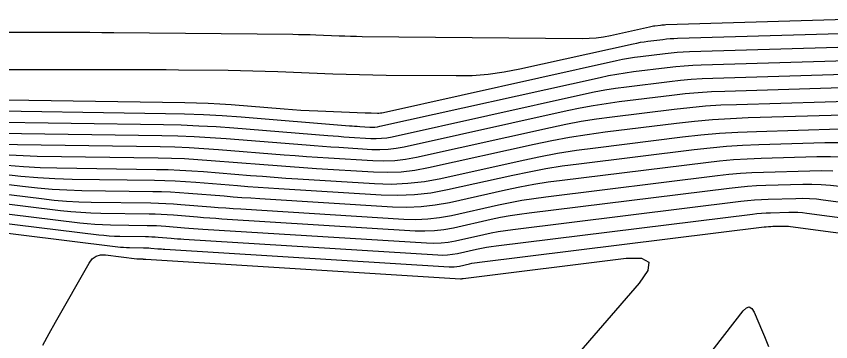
# Model space of a CAD drawing. Extents: x 1768942 to 1774819, y 723037 to 732099.
# Drawn here: x 1770678.8 to 1770732.7, y 731439.3 to 731460.8 of the extents above; entities that cross this region are included whole.
import ezdxf

# ---------------------------------------------------------------- set-up
doc = ezdxf.new("R2010")
doc.units = 0
doc.layers.add('R_Contours', color=7, linetype='Continuous')

msp = doc.modelspace()

# ---------------------------------------------------------------- linework, layer by layer
at = {"layer": 'R_Contours'}
for points in [[(1770741.188, 731460.824), (1770721.796, 731460.25), (1770721.705, 731460.246), (1770721.614, 731460.24), (1770721.523, 731460.232), (1770721.432, 731460.222), (1770721.071, 731460.177), (1770720.98, 731460.165), (1770720.89, 731460.151), (1770720.801, 731460.134), (1770720.712, 731460.115), (1770718.124, 731459.54), (1770717.662, 731459.451), (1770717.197, 731459.388), (1770716.729, 731459.353), (1770716.258, 731459.344), (1770701.717, 731459.476), (1770701.335, 731459.481), (1770700.952, 731459.489), (1770700.57, 731459.5), (1770700.188, 731459.513), (1770698.659, 731459.575), (1770698.277, 731459.589), (1770697.895, 731459.6), (1770697.513, 731459.608), (1770697.13, 731459.613), (1770685.287, 731459.733), (1770684.499, 731459.741), (1770683.711, 731459.746), (1770682.923, 731459.749), (1770682.135, 731459.75), (1770678.983, 731459.752), (1770678.195, 731459.758)], [(1770676.511, 731457.312), (1770686.304, 731457.307), (1770687.123, 731457.305), (1770687.941, 731457.302), (1770688.76, 731457.297), (1770689.579, 731457.289), (1770692.854, 731457.256), (1770693.673, 731457.245), (1770694.491, 731457.227), (1770695.31, 731457.203), (1770696.128, 731457.174), (1770699.771, 731457.028), (1770700.651, 731456.996), (1770701.532, 731456.971), (1770702.412, 731456.952), (1770703.292, 731456.941), (1770707.929, 731456.899), (1770708.992, 731456.919), (1770710.049, 731457), (1770711.099, 731457.141), (1770712.143, 731457.343), (1770719.622, 731459.006), (1770719.865, 731459.057), (1770720.108, 731459.102), (1770720.353, 731459.141), (1770720.599, 731459.174), (1770721.585, 731459.296), (1770721.832, 731459.323), (1770722.079, 731459.345), (1770722.326, 731459.361), (1770722.574, 731459.371), (1770740.201, 731459.894)], [(1770673.75, 731455.369), (1770689.988, 731455.127), (1770690.757, 731455.11), (1770691.526, 731455.079), (1770692.294, 731455.036), (1770693.062, 731454.981), (1770696.556, 731454.699), (1770697.111, 731454.657), (1770697.666, 731454.621), (1770698.221, 731454.59), (1770698.776, 731454.565), (1770701.908, 731454.44), (1770702.009, 731454.436), (1770702.11, 731454.433), (1770702.212, 731454.431), (1770702.313, 731454.43), (1770702.718, 731454.426), (1770702.819, 731454.428), (1770702.92, 731454.435), (1770703.019, 731454.449), (1770703.119, 731454.468), (1770718.532, 731457.896), (1770718.928, 731457.979), (1770719.326, 731458.053), (1770719.726, 731458.117), (1770720.128, 731458.171), (1770721.738, 731458.37), (1770722.14, 731458.415), (1770722.544, 731458.45), (1770722.948, 731458.476), (1770723.353, 731458.493), (1770739.214, 731458.963)], [(1770675.045, 731454.607), (1770688.709, 731454.404), (1770689.963, 731454.375), (1770691.215, 731454.326), (1770692.467, 731454.256), (1770693.718, 731454.165), (1770700.882, 731453.587), (1770701.05, 731453.574), (1770701.218, 731453.562), (1770701.386, 731453.55), (1770701.554, 731453.54), (1770702.226, 731453.498), (1770702.394, 731453.493), (1770702.56, 731453.5), (1770702.726, 731453.519), (1770702.891, 731453.55), (1770717.441, 731456.786), (1770717.992, 731456.901), (1770718.544, 731457.004), (1770719.099, 731457.092), (1770719.657, 731457.168), (1770721.89, 731457.443), (1770722.449, 731457.506), (1770723.009, 731457.555), (1770723.57, 731457.591), (1770724.132, 731457.615), (1770738.227, 731458.032)], [(1770676.34, 731453.846), (1770688.589, 731453.663), (1770689.748, 731453.637), (1770690.906, 731453.591), (1770692.063, 731453.526), (1770693.219, 731453.443), (1770699.443, 731452.941), (1770699.798, 731452.913), (1770700.153, 731452.887), (1770700.509, 731452.862), (1770700.865, 731452.839), (1770702.288, 731452.751), (1770702.643, 731452.741), (1770702.996, 731452.756), (1770703.346, 731452.796), (1770703.695, 731452.861), (1770716.351, 731455.676), (1770717.055, 731455.824), (1770717.762, 731455.955), (1770718.472, 731456.068), (1770719.185, 731456.165), (1770722.043, 731456.517), (1770722.758, 731456.597), (1770723.474, 731456.66), (1770724.191, 731456.706), (1770724.91, 731456.736), (1770737.24, 731457.102)], [(1770736.253, 731456.171), (1770725.689, 731455.858), (1770724.813, 731455.822), (1770723.939, 731455.765), (1770723.066, 731455.688), (1770722.195, 731455.591), (1770718.714, 731455.162), (1770717.845, 731455.044), (1770716.98, 731454.905), (1770716.119, 731454.746), (1770715.261, 731454.566), (1770704.5, 731452.173), (1770703.967, 731452.074), (1770703.431, 731452.012), (1770702.892, 731451.989), (1770702.349, 731452.004), (1770700.175, 731452.139), (1770699.632, 731452.174), (1770699.089, 731452.212), (1770698.546, 731452.252), (1770698.003, 731452.294), (1770692.72, 731452.72), (1770691.659, 731452.797), (1770690.596, 731452.856), (1770689.533, 731452.898), (1770688.469, 731452.923), (1770677.635, 731453.084)], [(1770735.266, 731455.24), (1770726.468, 731454.979), (1770725.435, 731454.937), (1770724.404, 731454.87), (1770723.375, 731454.779), (1770722.348, 731454.665), (1770718.243, 731454.159), (1770717.218, 731454.02), (1770716.198, 731453.856), (1770715.183, 731453.669), (1770714.171, 731453.456), (1770705.304, 731451.484), (1770704.587, 731451.351), (1770703.866, 731451.268), (1770703.14, 731451.237), (1770702.411, 731451.257), (1770699.486, 731451.439), (1770698.755, 731451.486), (1770698.024, 731451.537), (1770697.293, 731451.59), (1770696.563, 731451.648), (1770692.222, 731451.998), (1770691.255, 731452.068), (1770690.287, 731452.122), (1770689.318, 731452.16), (1770688.348, 731452.182), (1770678.93, 731452.322), (1770678.18, 731452.344)], [(1770734.279, 731454.309), (1770727.246, 731454.101), (1770726.057, 731454.052), (1770724.869, 731453.975), (1770723.684, 731453.871), (1770722.5, 731453.739), (1770717.771, 731453.155), (1770716.591, 731452.995), (1770715.416, 731452.807), (1770714.246, 731452.591), (1770713.081, 731452.347), (1770706.108, 731450.796), (1770705.207, 731450.628), (1770704.301, 731450.525), (1770703.389, 731450.485), (1770702.473, 731450.51), (1770698.706, 731450.744), (1770697.832, 731450.801), (1770696.959, 731450.861), (1770696.086, 731450.925), (1770695.214, 731450.994), (1770691.723, 731451.275), (1770690.851, 731451.338), (1770689.977, 731451.387), (1770689.103, 731451.422), (1770688.228, 731451.442), (1770680.225, 731451.561), (1770679.3, 731451.587), (1770678.378, 731451.638)], [(1770678.23, 731450.981), (1770679.324, 731450.891), (1770680.421, 731450.83), (1770681.519, 731450.799), (1770688.107, 731450.701), (1770688.888, 731450.683), (1770689.667, 731450.653), (1770690.446, 731450.609), (1770691.225, 731450.553), (1770694.337, 731450.302), (1770695.116, 731450.241), (1770695.894, 731450.183), (1770696.673, 731450.13), (1770697.452, 731450.079), (1770702.534, 731449.763), (1770703.638, 731449.733), (1770704.736, 731449.781), (1770705.827, 731449.905), (1770706.913, 731450.107), (1770712.155, 731451.273), (1770713.392, 731451.533), (1770714.634, 731451.762), (1770715.881, 731451.962), (1770717.134, 731452.132), (1770722.892, 731452.842), (1770724.112, 731452.978), (1770725.334, 731453.086), (1770726.557, 731453.165), (1770727.783, 731453.215), (1770733.292, 731453.379)], [(1770733.339, 731452.458), (1770732.305, 731452.448), (1770727.939, 731452.318), (1770726.867, 731452.274), (1770725.798, 731452.205), (1770724.73, 731452.111), (1770723.663, 731451.992), (1770716.04, 731451.052), (1770714.942, 731450.903), (1770713.849, 731450.728), (1770712.76, 731450.527), (1770711.676, 731450.299), (1770707.349, 731449.337), (1770706.264, 731449.135), (1770705.173, 731449.01), (1770704.076, 731448.963), (1770702.973, 731448.993), (1770696.198, 731449.414), (1770695.514, 731449.458), (1770694.829, 731449.506), (1770694.145, 731449.556), (1770693.461, 731449.61), (1770690.726, 731449.83), (1770690.042, 731449.88), (1770689.358, 731449.918), (1770688.673, 731449.945), (1770687.987, 731449.961), (1770682.539, 731450.042), (1770681.403, 731450.074), (1770680.27, 731450.136), (1770679.138, 731450.229), (1770678.009, 731450.353)], [(1770733.602, 731451.511), (1770732.686, 731451.539), (1770731.769, 731451.53), (1770728.095, 731451.422), (1770727.177, 731451.384), (1770726.261, 731451.325), (1770725.347, 731451.244), (1770724.434, 731451.142), (1770714.947, 731449.972), (1770714.004, 731449.844), (1770713.065, 731449.694), (1770712.129, 731449.521), (1770711.198, 731449.325), (1770707.481, 731448.499), (1770706.549, 731448.325), (1770705.612, 731448.218), (1770704.669, 731448.178), (1770703.722, 731448.204), (1770694.944, 731448.749), (1770694.354, 731448.787), (1770693.764, 731448.828), (1770693.175, 731448.871), (1770692.585, 731448.918), (1770690.228, 731449.108), (1770689.638, 731449.15), (1770689.048, 731449.183), (1770688.458, 731449.207), (1770687.867, 731449.22), (1770683.171, 731449.29), (1770682.192, 731449.318), (1770681.215, 731449.372), (1770680.24, 731449.452), (1770679.266, 731449.558), (1770671.133, 731450.557)], [(1770670.388, 731450.009), (1770680.523, 731448.764), (1770681.341, 731448.674), (1770682.16, 731448.607), (1770682.98, 731448.562), (1770683.802, 731448.538), (1770687.746, 731448.48), (1770688.243, 731448.468), (1770688.739, 731448.449), (1770689.234, 731448.421), (1770689.729, 731448.385), (1770691.709, 731448.225), (1770692.204, 731448.187), (1770692.7, 731448.15), (1770693.195, 731448.116), (1770693.69, 731448.084), (1770704.471, 731447.414), (1770705.263, 731447.392), (1770706.05, 731447.426), (1770706.834, 731447.516), (1770707.613, 731447.661), (1770710.72, 731448.352), (1770711.498, 731448.515), (1770712.28, 731448.66), (1770713.065, 731448.785), (1770713.853, 731448.892), (1770725.205, 731450.292), (1770725.965, 731450.377), (1770726.725, 731450.444), (1770727.487, 731450.493), (1770728.251, 731450.525), (1770731.307, 731450.615), (1770732.07, 731450.623), (1770732.832, 731450.599)], [(1770733.274, 731449.576), (1770732.669, 731449.644), (1770732.062, 731449.687), (1770731.454, 731449.706), (1770730.845, 731449.7), (1770728.407, 731449.628), (1770727.797, 731449.603), (1770727.189, 731449.563), (1770726.582, 731449.51), (1770725.976, 731449.442), (1770712.76, 731447.812), (1770712.126, 731447.726), (1770711.495, 731447.625), (1770710.867, 731447.509), (1770710.242, 731447.378), (1770707.745, 731446.823), (1770707.119, 731446.706), (1770706.489, 731446.634), (1770705.856, 731446.607), (1770705.22, 731446.624), (1770692.437, 731447.419), (1770692.036, 731447.445), (1770691.635, 731447.473), (1770691.234, 731447.502), (1770690.833, 731447.533), (1770689.231, 731447.663), (1770688.83, 731447.692), (1770688.429, 731447.714), (1770688.028, 731447.73), (1770687.626, 731447.739), (1770684.434, 731447.787), (1770683.769, 731447.805), (1770683.105, 731447.842), (1770682.442, 731447.897), (1770681.78, 731447.969), (1770669.643, 731449.46)], [(1770668.898, 731448.911), (1770683.037, 731447.174), (1770683.543, 731447.119), (1770684.05, 731447.077), (1770684.557, 731447.049), (1770685.066, 731447.035), (1770687.506, 731446.999), (1770687.813, 731446.992), (1770688.119, 731446.979), (1770688.426, 731446.962), (1770688.732, 731446.94), (1770689.957, 731446.841), (1770690.263, 731446.817), (1770690.57, 731446.795), (1770690.876, 731446.774), (1770691.183, 731446.754), (1770705.969, 731445.835), (1770706.45, 731445.822), (1770706.928, 731445.842), (1770707.404, 731445.897), (1770707.877, 731445.985), (1770709.764, 731446.404), (1770710.236, 731446.503), (1770710.711, 731446.591), (1770711.187, 731446.667), (1770711.666, 731446.732), (1770726.747, 731448.593), (1770727.2, 731448.643), (1770727.653, 731448.683), (1770728.107, 731448.712), (1770728.562, 731448.731), (1770730.384, 731448.785), (1770730.839, 731448.789), (1770731.293, 731448.775), (1770731.746, 731448.743), (1770732.198, 731448.692), (1770754.164, 731445.779)], [(1770668.154, 731448.363), (1770684.294, 731446.38), (1770684.644, 731446.341), (1770684.995, 731446.312), (1770685.346, 731446.293), (1770685.698, 731446.283), (1770687.385, 731446.258), (1770687.598, 731446.253), (1770687.81, 731446.245), (1770688.022, 731446.233), (1770688.234, 731446.218), (1770689.081, 731446.149), (1770689.293, 731446.133), (1770689.505, 731446.117), (1770689.717, 731446.102), (1770689.929, 731446.089), (1770706.718, 731445.045), (1770707.043, 731445.036), (1770707.367, 731445.05), (1770707.689, 731445.087), (1770708.009, 731445.147), (1770709.285, 731445.43), (1770709.605, 731445.498), (1770709.926, 731445.557), (1770710.249, 731445.609), (1770710.573, 731445.652), (1770727.518, 731447.743), (1770727.818, 731447.776), (1770728.117, 731447.802), (1770728.417, 731447.822), (1770728.718, 731447.834), (1770729.922, 731447.87), (1770730.223, 731447.873), (1770730.523, 731447.863), (1770730.822, 731447.842), (1770731.121, 731447.809), (1770755.454, 731444.581)], [(1770672.411, 731447.199), (1770685.551, 731445.585), (1770685.745, 731445.564), (1770685.94, 731445.548), (1770686.134, 731445.537), (1770686.329, 731445.531), (1770687.265, 731445.518), (1770687.383, 731445.515), (1770687.5, 731445.51), (1770687.618, 731445.504), (1770687.735, 731445.495), (1770688.205, 731445.457), (1770688.322, 731445.448), (1770688.44, 731445.439), (1770688.557, 731445.431), (1770688.675, 731445.424), (1770707.467, 731444.256), (1770707.637, 731444.251), (1770707.806, 731444.258), (1770707.974, 731444.277), (1770708.141, 731444.308), (1770708.807, 731444.457), (1770708.974, 731444.492), (1770709.142, 731444.523), (1770709.31, 731444.55), (1770709.479, 731444.573), (1770728.289, 731446.893), (1770728.435, 731446.909), (1770728.581, 731446.922), (1770728.727, 731446.931), (1770728.874, 731446.937), (1770729.46, 731446.955), (1770729.607, 731446.956), (1770729.753, 731446.952), (1770729.899, 731446.941), (1770730.045, 731446.925), (1770756.743, 731443.384)], [(1770680.609, 731439.076), (1770681.023, 731439.84), (1770681.448, 731440.598), (1770683.672, 731444.506), (1770683.872, 731444.775), (1770684.117, 731444.954), (1770684.407, 731445.043), (1770684.742, 731445.044), (1770686.808, 731444.79), (1770686.846, 731444.786), (1770686.885, 731444.783), (1770686.923, 731444.781), (1770686.961, 731444.78), (1770687.144, 731444.777), (1770687.168, 731444.776), (1770687.191, 731444.776), (1770687.214, 731444.774), (1770687.237, 731444.773), (1770687.329, 731444.765), (1770687.352, 731444.763), (1770687.375, 731444.762), (1770687.398, 731444.76), (1770687.421, 731444.759), (1770708.216, 731443.466), (1770708.23, 731443.466), (1770708.245, 731443.466), (1770708.259, 731443.468), (1770708.273, 731443.47), (1770708.329, 731443.483), (1770708.343, 731443.486), (1770708.357, 731443.488), (1770708.371, 731443.491), (1770708.386, 731443.493), (1770719.159, 731444.821), (1770720.174, 731444.838), (1770720.658, 731444.57), (1770720.61, 731444.02), (1770720.032, 731443.185), (1770715.475, 731437.917)], [(1770721.064, 731433.814), (1770726.908, 731441.35), (1770727.115, 731441.554), (1770727.304, 731441.607), (1770727.473, 731441.509), (1770727.623, 731441.26), (1770728.187, 731439.964), (1770728.324, 731439.639), (1770728.455, 731439.311), (1770728.58, 731438.981)]]:
    msp.add_lwpolyline(points, dxfattribs=at)

doc.saveas('drawing.dxf')
